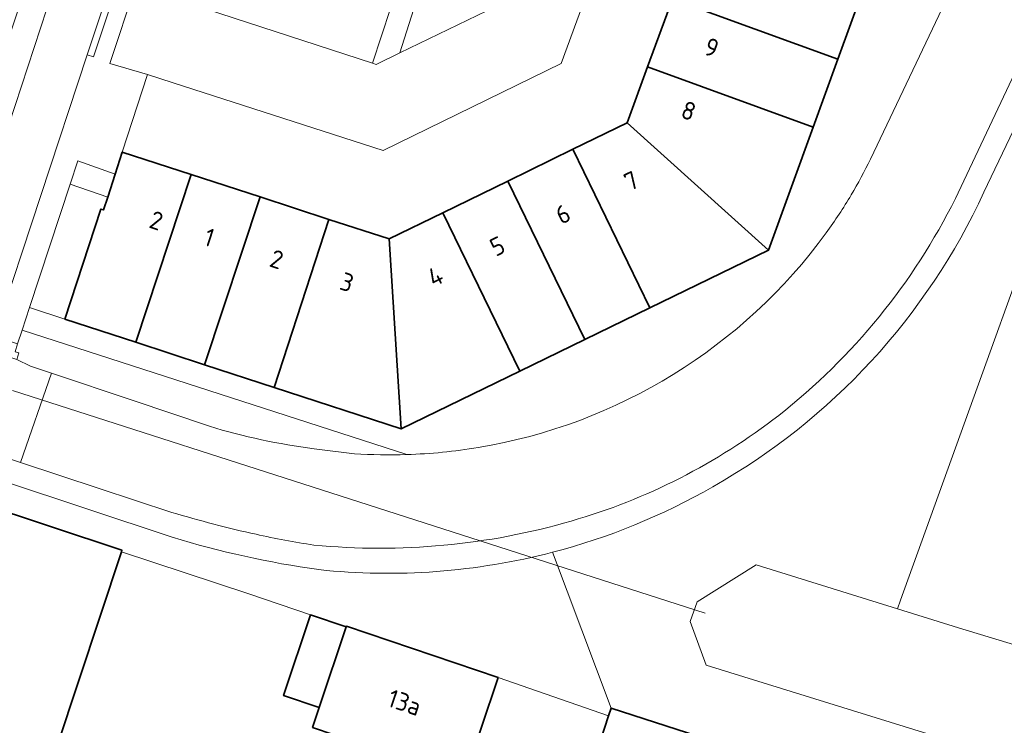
# Model space of a CAD drawing. Header units: metres. Extents: x 149984 to 156489, y 469398 to 478068.
# Tile 799 of 854: x 154800 to 154874, y 473886 to 473938. Entities that reach past the tile are written whole.
import ezdxf
from ezdxf.enums import TextEntityAlignment as Align

# ---------------------------------------------------------------- set-up
doc = ezdxf.new("R2010")
doc.units = ezdxf.units.M
doc.header["$LTSCALE"] = 0.75
for name, color, linetype, lineweight in [('B-WE-GR-GROENVOORZIENING-GV', 252, 'Continuous', 18), ('B-WE-KW-KUNSTWERK_DUIKER-G', 6, 'Continuous', 18), ('B-WE-OG-BEBOUWING-GV', 6, 'Continuous', 35), ('B-WE-OG-BEBOUWING-T18', 1, 'Continuous', 18), ('B-WE-OG-TERREIN_BEGROEID-GV', 252, 'Continuous', 18), ('B-WE-OG-TERREIN_ERF-GV', 252, 'Continuous', 18), ('B-WE-OG-WATER_MEER-GV', 252, 'Continuous', 18), ('B-WE-OG-WEG-GV', 252, 'Continuous', 18), ('B-WE-VH-GESLOTENVERHARDING_ASFALT-GV', 252, 'Continuous', 18), ('B-WE-VH-ONVERHARD-GV', 252, 'Continuous', 18), ('B-WE-VH-OPENVERHARDING-GV', 252, 'Continuous', 18), ('B-WE-VH-OPENVERHARDING_STRAATBAKSTEEN-GV', 252, 'Continuous', 18), ('B-WE-VH-OPENVERHARDING_TEGEL-GV', 252, 'Continuous', 18)]:
    doc.layers.add(name, color=color, linetype=linetype, lineweight=lineweight)
doc.styles.add('NLCS-ISO-M750-T18', font='NLCS-ISO.ttf', dxfattribs={"height": 1.35})

msp = doc.modelspace()

# ---------------------------------------------------------------- linework, layer by layer
at = {"layer": 'B-WE-GR-GROENVOORZIENING-GV', "flags": 128}
msp.add_lwpolyline([(154836.322, 473941.088), (154831.729, 473942.744), (154830.112, 473938.848), (154829.476, 473938.976), (154828.455, 473935.765), (154835.658, 473939.251)], close=True, dxfattribs=at)
at = {"layer": 'B-WE-KW-KUNSTWERK_DUIKER-G', "flags": 128}
msp.add_lwpolyline([(154799.548, 473910.584), (154851.239, 473893.958)], dxfattribs=at)
at = {"layer": 'B-WE-OG-BEBOUWING-GV', "flags": 128}
for points in [[(154848.786, 473939.798), (154861.142, 473935.292), (154862.989, 473940.367), (154850.636, 473944.872)], [(154846.936, 473934.725), (154859.295, 473930.218), (154861.142, 473935.292), (154848.786, 473939.798)], [(154859.295, 473930.218), (154846.936, 473934.725), (154845.408, 473930.536), (154855.953, 473921.036)], [(154845.408, 473930.536), (154841.357, 473928.562), (154847.117, 473916.736), (154855.953, 473921.036)], [(154803.447, 473915.9), (154808.751, 473914.169), (154812.883, 473926.672), (154807.736, 473928.342), (154807.203, 473926.699), (154806.651, 473924.997), (154806.341, 473924.043), (154806.137, 473924.109)], [(154842.261, 473914.373), (154847.117, 473916.736), (154841.357, 473928.562), (154836.503, 473926.196)], [(154812.883, 473926.672), (154808.751, 473914.169), (154813.884, 473912.493), (154818.019, 473925.005)], [(154836.503, 473926.196), (154831.649, 473923.83), (154837.405, 473912.01), (154842.261, 473914.373)], [(154823.156, 473923.338), (154818.019, 473925.005), (154813.884, 473912.493), (154819.073, 473910.799)], [(154827.648, 473921.88), (154828.554, 473907.704), (154837.405, 473912.01), (154831.649, 473923.83)], [(154828.554, 473907.704), (154827.648, 473921.88), (154823.156, 473923.338), (154819.073, 473910.799)], [(154807.667, 473898.529), (154807.709, 473898.657), (154791.566, 473904.015), (154791.526, 473903.895), (154785.135, 473884.641), (154785.211, 473884.616), (154801.068, 473879.336), (154801.281, 473879.265)], [(154824.453, 473892.946), (154821.793, 473893.838), (154819.774, 473887.819), (154822.434, 473886.926)], [(154835.797, 473889.175), (154824.466, 473892.983), (154824.453, 473892.946), (154822.434, 473886.926), (154821.937, 473885.444), (154833.247, 473881.617)], [(154853.99, 473883.717), (154844.213, 473886.885), (154844.026, 473886.31), (154844.024, 473886.303), (154841.195, 473877.582), (154850.974, 473874.409)]]:
    msp.add_lwpolyline(points, close=True, dxfattribs=at)
at = {"layer": 'B-WE-OG-TERREIN_BEGROEID-GV', "flags": 128}
for points in [[(154863.571, 473927.825), (154873.052, 473947.777)], [(154862.989, 473940.367), (154861.142, 473935.292), (154859.295, 473930.218), (154855.953, 473921.036), (154847.117, 473916.736), (154842.261, 473914.373), (154837.405, 473912.01), (154828.554, 473907.704), (154819.073, 473910.799), (154813.884, 473912.493), (154808.751, 473914.169), (154803.447, 473915.9), (154800.82, 473916.765), (154800.263, 473915.073)], [(154828.963, 473905.792), (154800.263, 473915.073), (154799.923, 473914.041), (154799.749, 473913.454), (154800.018, 473913.374), (154799.855, 473912.891)], [(154800.263, 473915.073), (154828.963, 473905.792)], [(154799.855, 473912.891), (154800.895, 473912.39), (154802.448, 473911.853), (154808.541, 473909.832), (154814.238, 473907.899)], [(154822.059, 473906.226), (154825.058, 473905.858)]]:
    msp.add_lwpolyline(points, dxfattribs=at)
at = {"layer": 'B-WE-OG-TERREIN_BEGROEID-GV'}
for points in [[(154862.133, 473925.157, 0.021855), (154863.571, 473927.825)], [(154860.273, 473922.331, 0.021808), (154862.133, 473925.157)], [(154834.291, 473906.315, 0.19653), (154860.273, 473922.331)], [(154814.238, 473907.899, 0.040808), (154822.059, 473906.226)], [(154828.963, 473905.792, 0.033196), (154834.291, 473906.315)], [(154825.058, 473905.858, 0.024078), (154828.963, 473905.792)]]:
    msp.add_lwpolyline(points, format="xyb", dxfattribs=at)
at = {"layer": 'B-WE-OG-TERREIN_ERF-GV', "flags": 128}
for points in [[(154844.883, 473946.981), (154840.498, 473934.958), (154827.195, 473928.469), (154811.541, 473933.525), (154809.609, 473934.141), (154807.736, 473928.342), (154812.883, 473926.672), (154818.019, 473925.005), (154823.156, 473923.338), (154827.648, 473921.88), (154831.649, 473923.83), (154836.503, 473926.196), (154841.357, 473928.562), (154845.408, 473930.536), (154846.936, 473934.725), (154848.786, 473939.798)], [(154811.464, 473899.623), (154792.474, 473905.91), (154753.709, 473918.745), (154747.567, 473920.804), (154745.29, 473921.397), (154743.195, 473921.59), (154741.938, 473921.487), (154739.673, 473921.169), (154738.766, 473921.022), (154738.704, 473918.608), (154730.178, 473918.307)], [(154791.526, 473903.895), (154791.566, 473904.015), (154807.709, 473898.657), (154807.667, 473898.529), (154817.187, 473895.393), (154821.793, 473893.838), (154824.453, 473892.946), (154824.466, 473892.983), (154835.797, 473889.175), (154844.026, 473886.31), (154844.213, 473886.885), (154839.847, 473898.509)], [(154838.137, 473868.156), (154841.195, 473877.582), (154844.024, 473886.303), (154844.026, 473886.31), (154835.797, 473889.175), (154833.247, 473881.617), (154821.937, 473885.444), (154822.434, 473886.926), (154819.774, 473887.819), (154821.793, 473893.838), (154817.187, 473895.393), (154807.667, 473898.529), (154801.281, 473879.265), (154801.068, 473879.336), (154785.211, 473884.616)]]:
    msp.add_lwpolyline(points, dxfattribs=at)
msp.add_lwpolyline([(154800.82, 473916.765), (154803.447, 473915.9), (154806.137, 473924.109), (154806.341, 473924.043), (154806.651, 473924.997), (154803.85, 473925.964)], close=True, dxfattribs=at)
at = {"layer": 'B-WE-OG-TERREIN_ERF-GV'}
for points in [[(154822.394, 473897.212, -0.039063), (154811.464, 473899.623)], [(154839.847, 473898.509, -0.09047), (154822.394, 473897.212)]]:
    msp.add_lwpolyline(points, format="xyb", dxfattribs=at)
at = {"layer": 'B-WE-OG-WATER_MEER-GV', "flags": 128}
msp.add_lwpolyline([(154887.85, 473887.51), (154870.132, 473892.88), (154865.595, 473894.287), (154855.049, 473897.575), (154850.634, 473894.819), (154850.126, 473893.333), (154851.301, 473890.087), (154899.883, 473875.039)], dxfattribs=at)
at = {"layer": 'B-WE-OG-WEG-GV', "flags": 128}
for points in [[(154879.718, 473876.023), (154879.74, 473876.09), (154898.529, 473870.01), (154898.693, 473870.513), (154902.741, 473869.187), (154902.732, 473869.16), (154904.358, 473868.996), (154901.83, 473875.23), (154900.62, 473875.08), (154899.883, 473875.039), (154851.301, 473890.087), (154850.126, 473893.333), (154850.634, 473894.819), (154855.049, 473897.575), (154865.595, 473894.287), (154865.824, 473894.922), (154880.813, 473936.465), (154880.044, 473936.781), (154879.093, 473936.982), (154878.055, 473937.011), (154877.564, 473936.873), (154878.067, 473935.127)], [(154875.902, 473933.481), (154872.04, 473925.358)], [(154839.847, 473898.509), (154844.213, 473886.885), (154853.99, 473883.717), (154860.463, 473881.745), (154879.676, 473875.891), (154879.718, 473876.023)]]:
    msp.add_lwpolyline(points, dxfattribs=at)
at = {"layer": 'B-WE-OG-WEG-GV'}
for points in [[(154872.04, 473925.358, -0.156878), (154851.816, 473903.396)], [(154851.816, 473903.396, -0.066576), (154839.847, 473898.509)]]:
    msp.add_lwpolyline(points, format="xyb", dxfattribs=at)
at = {"layer": 'B-WE-VH-GESLOTENVERHARDING_ASFALT-GV', "flags": 128}
for points in [[(154869.908, 473924.893), (154874.346, 473934.276), (154874.931, 473935.511), (154879.564, 473945.293), (154883.481, 473953.601), (154879.45, 473961.407), (154878.549, 473959.51), (154878.178, 473958.811), (154873.052, 473947.777), (154863.571, 473927.825)], [(154814.238, 473907.899), (154808.541, 473909.832), (154802.448, 473911.853), (154800.143, 473905.206), (154806.023, 473903.254)], [(154825.058, 473905.858), (154822.059, 473906.226)], [(154806.023, 473903.254), (154811.43, 473901.479)]]:
    msp.add_lwpolyline(points, dxfattribs=at)
at = {"layer": 'B-WE-VH-GESLOTENVERHARDING_ASFALT-GV'}
for points in [[(154863.571, 473927.825, -0.021855), (154862.133, 473925.157)], [(154862.133, 473925.157, -0.021808), (154860.273, 473922.331)], [(154856.729, 473908.717, 0.111223), (154869.908, 473924.893)], [(154860.273, 473922.331, -0.19653), (154834.291, 473906.315)], [(154841.244, 473900.832, 0.094839), (154856.729, 473908.717)], [(154822.059, 473906.226, -0.040808), (154814.238, 473907.899)], [(154834.291, 473906.315, -0.033196), (154828.963, 473905.792)], [(154828.963, 473905.792, -0.024078), (154825.058, 473905.858)], [(154811.43, 473901.479, 0.017661), (154817.717, 473899.844)], [(154822.038, 473899.043, 0.094816), (154841.244, 473900.832)], [(154817.717, 473899.844, 0.01785), (154822.038, 473899.043)]]:
    msp.add_lwpolyline(points, format="xyb", dxfattribs=at)
at = {"layer": 'B-WE-VH-GESLOTENVERHARDING_ASFALT-GV', "flags": 128}
msp.add_lwpolyline([(154786.249, 473909.803), (154800.143, 473905.206), (154802.448, 473911.853), (154800.895, 473912.39), (154799.855, 473912.891), (154790.343, 473916.057), (154788.56, 473916.506)], close=True, dxfattribs=at)
at = {"layer": 'B-WE-VH-ONVERHARD-GV', "flags": 128}
msp.add_lwpolyline([(154880.813, 473936.465), (154865.824, 473894.922), (154865.595, 473894.287), (154870.132, 473892.88), (154887.85, 473887.51)], dxfattribs=at)
at = {"layer": 'B-WE-VH-OPENVERHARDING-GV', "flags": 128}
msp.add_lwpolyline([(154806.999, 473941.305), (154805.116, 473935.613), (154805.587, 473935.452), (154807.473, 473941.159)], close=True, dxfattribs=at)
at = {"layer": 'B-WE-VH-OPENVERHARDING_STRAATBAKSTEEN-GV', "flags": 128}
for points in [[(154794.427, 473915.859), (154798.184, 473914.618), (154805.116, 473935.613), (154806.999, 473941.305), (154815.59, 473967.285), (154817.202, 473972.221), (154820.495, 473976.755), (154821.181, 473977.711), (154822.541, 473979.547), (154826.712, 473985.235), (154830.796, 473990.847), (154831.797, 473992.226), (154833.756, 473994.856), (154834.027, 473995.228), (154836.99, 473999.263), (154837.257, 473999.63), (154839.031, 474002.061)], [(154811.828, 473968.406), (154809.283, 473960.691), (154808.736, 473959.077), (154803.153, 473942.143), (154802.578, 473940.51), (154796.888, 473923.174), (154796.277, 473921.485), (154794.427, 473915.859)], [(154808.734, 473940.752), (154806.812, 473934.95), (154809.609, 473934.141), (154811.541, 473933.525), (154827.195, 473928.469), (154840.498, 473934.958), (154844.883, 473946.981)], [(154835.658, 473939.251), (154828.455, 473935.765), (154826.686, 473934.898), (154826.406, 473934.982), (154809.825, 473940.413)]]:
    msp.add_lwpolyline(points, dxfattribs=at)
for points in [[(154799.923, 473914.041), (154800.263, 473915.073), (154800.82, 473916.765), (154803.85, 473925.964), (154804.417, 473927.705), (154807.203, 473926.699), (154807.736, 473928.342), (154809.609, 473934.141), (154806.812, 473934.95), (154808.734, 473940.752), (154811.193, 473948.273), (154812.792, 473953.119), (154814.144, 473957.143), (154815.733, 473961.988), (154816.856, 473965.266), (154817.376, 473966.776), (154816.606, 473967.022), (154815.59, 473967.285), (154806.999, 473941.305), (154807.473, 473941.159), (154805.587, 473935.452), (154805.116, 473935.613), (154798.184, 473914.618)], [(154809.825, 473940.413), (154826.406, 473934.982), (154827.758, 473939.073), (154811.263, 473944.613)], [(154794.928, 473923.802), (154796.888, 473923.174), (154802.578, 473940.51), (154800.668, 473941.107)], [(154828.455, 473935.765), (154829.476, 473938.976), (154828, 473939.481), (154827.901, 473939.184), (154827.758, 473939.073), (154826.406, 473934.982), (154826.686, 473934.898)], [(154806.651, 473924.997), (154807.203, 473926.699), (154804.417, 473927.705), (154803.85, 473925.964)]]:
    msp.add_lwpolyline(points, close=True, dxfattribs=at)
at = {"layer": 'B-WE-VH-OPENVERHARDING_TEGEL-GV', "flags": 128}
for points in [[(154878.067, 473935.127), (154877.564, 473936.873), (154876.326, 473936.435), (154875.548, 473936.06), (154874.931, 473935.511), (154874.346, 473934.276), (154869.908, 473924.893)], [(154872.04, 473925.358), (154875.902, 473933.481)], [(154738.813, 473922.873), (154738.766, 473921.022), (154739.673, 473921.169), (154741.938, 473921.487), (154743.195, 473921.59), (154745.29, 473921.397), (154747.567, 473920.804), (154753.709, 473918.745), (154792.474, 473905.91), (154811.464, 473899.623)], [(154811.43, 473901.479), (154806.023, 473903.254), (154800.143, 473905.206), (154786.249, 473909.803), (154780.194, 473911.833), (154766.737, 473916.357), (154754.253, 473920.498), (154750.18, 473921.849), (154747.308, 473922.775)]]:
    msp.add_lwpolyline(points, dxfattribs=at)
at = {"layer": 'B-WE-VH-OPENVERHARDING_TEGEL-GV'}
for points in [[(154851.816, 473903.396, 0.156878), (154872.04, 473925.358)], [(154869.908, 473924.893, -0.111223), (154856.729, 473908.717)], [(154856.729, 473908.717, -0.094839), (154841.244, 473900.832)], [(154839.847, 473898.509, 0.066576), (154851.816, 473903.396)], [(154817.717, 473899.844, -0.017661), (154811.43, 473901.479)], [(154841.244, 473900.832, -0.094816), (154822.038, 473899.043)], [(154811.464, 473899.623, 0.039063), (154822.394, 473897.212)], [(154822.038, 473899.043, -0.01785), (154817.717, 473899.844)], [(154822.394, 473897.212, 0.09047), (154839.847, 473898.509)]]:
    msp.add_lwpolyline(points, format="xyb", dxfattribs=at)

# ---------------------------------------------------------------- texts
at = {"layer": 'B-WE-OG-BEBOUWING-T18', "style": 'NLCS-ISO-M750-T18'}
for s, rotation, p in [('9', 340, (154851.723, 473936.151)), ('8', 340, (154850.005, 473931.436)), ('7', 26, (154845.733, 473926.212)), ('6', 26, (154840.625, 473923.724)), ('2', 341.7, (154810.278, 473923.249)), ('1', 342, (154814.23, 473921.995)), ('5', 26, (154835.731, 473921.34)), ('2', 342, (154819.259, 473920.357)), ('3', 342, (154824.507, 473918.649)), ('4', 26, (154831.097, 473919.084)), ('13a', 341.4, (154828.805, 473887.305))]:
    msp.add_text(s, height=1.35, rotation=rotation, dxfattribs=at).set_placement(p, align=Align.MIDDLE)

doc.saveas('drawing.dxf')
